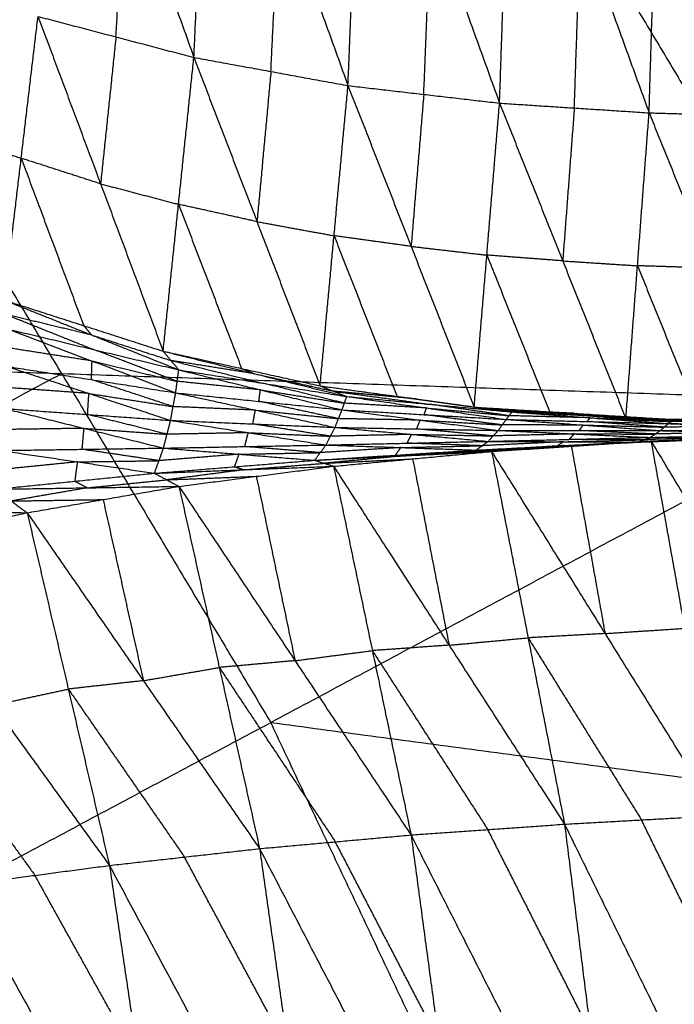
# Model space of a CAD drawing. Header units: millimetres. Extents: x -106 to 110, y -96 to 120.
# Tile 797 of 1020: x 48.63 to 52.63, y 36.08 to 42.09. Entities that reach past the tile are written whole.
import ezdxf

# ---------------------------------------------------------------- set-up
doc = ezdxf.new("R2010")
doc.units = ezdxf.units.MM
doc.header["$MEASUREMENT"] = 0
doc.layers.add('Default', color=7, linetype='Continuous', true_color=0x000000)

msp = doc.modelspace()

# ---------------------------------------------------------------- linework, layer by layer
at = {"layer": 'Default'}
for points in [[(43.9372, 40.0977, 3.8611), (47.4022, 42.413, 3.9066), (50.8672, 44.7282, 3.952)], [(50.8672, 44.7282, 3.952), (52.3553, 42.2455, 3.952), (53.8433, 39.7628, 3.952)], [(48.864, 44.192, -2.1311), (49.2811, 43.0269, -1.6764), (49.6982, 41.8618, -1.2217)], [(49.6982, 41.8618, -1.2217), (49.7496, 42.9401, -1.7151), (49.801, 44.0184, -2.2085)], [(49.801, 44.0184, -2.2085), (50.2206, 42.8539, -1.7303), (50.6402, 41.6895, -1.2521)], [(50.6402, 41.6895, -1.2521), (50.6844, 42.7947, -1.758), (50.7286, 43.8999, -2.2639)], [(50.7286, 43.8999, -2.2639), (51.1476, 42.7412, -1.767), (51.5666, 41.5825, -1.27)], [(51.5666, 41.5825, -1.27), (51.6052, 42.7052, -1.7844), (51.6438, 43.828, -2.2987)], [(51.6438, 43.828, -2.2987), (52.0622, 42.6756, -1.788), (52.4807, 41.5232, -1.2772)], [(52.4807, 41.5232, -1.2772), (52.5153, 42.6568, -1.7967), (52.5499, 43.7904, -2.3163)], [(52.5499, 43.7904, -2.3163), (52.9649, 42.644, -1.7959), (53.38, 41.4976, -1.2755)], [(49.2219, 41.9871, -1.1999), (49.2515, 42.507, -1.4381), (49.2811, 43.0269, -1.6764)], [(50.1692, 41.7756, -1.2369), (50.1949, 42.3148, -1.4836), (50.2206, 42.8539, -1.7303)], [(51.1034, 41.636, -1.2611), (51.1255, 42.1886, -1.514), (51.1476, 42.7412, -1.767)], [(52.0236, 41.5528, -1.2736), (52.0429, 42.1142, -1.5308), (52.0622, 42.6756, -1.788)], [(48.8903, 39.9303, 3.9066), (48.1462, 41.1716, 3.9066), (47.4022, 42.413, 3.9066)], [(48.5398, 40.3788, 0.1754), (48.6427, 41.2456, -0.5013), (48.7455, 42.1123, -1.178)], [(48.7455, 42.1123, -1.178), (49.1279, 41.0896, -0.4967), (49.5104, 40.0669, 0.1846)], [(48.7455, 42.1123, -1.178), (49.2219, 41.9871, -1.1999), (49.6982, 41.8618, -1.2217)], [(49.2219, 41.9871, -1.1999), (49.1749, 41.5384, -0.8483), (49.1279, 41.0896, -0.4967)], [(49.5104, 40.0669, 0.1846), (49.6043, 40.9644, -0.5185), (49.6982, 41.8618, -1.2217)], [(49.6982, 41.8618, -1.2217), (50.084, 40.8584, -0.5131), (50.4698, 39.8551, 0.1956)], [(49.6982, 41.8618, -1.2217), (50.1692, 41.7756, -1.2369), (50.6402, 41.6895, -1.2521)], [(50.1692, 41.7756, -1.2369), (50.1266, 41.317, -0.875), (50.084, 40.8584, -0.5131)], [(50.4698, 39.8551, 0.1956), (50.555, 40.7723, -0.5283), (50.6402, 41.6895, -1.2521)], [(50.6402, 41.6895, -1.2521), (51.0259, 40.7074, -0.5219), (51.4116, 39.7254, 0.2082)], [(50.6402, 41.6895, -1.2521), (51.1034, 41.636, -1.2611), (51.5666, 41.5825, -1.27)], [(51.1034, 41.636, -1.2611), (51.0647, 41.1717, -0.8915), (51.0259, 40.7074, -0.5219)], [(51.4116, 39.7254, 0.2082), (51.4891, 40.6539, -0.5309), (51.5666, 41.5825, -1.27)], [(51.5666, 41.5825, -1.27), (51.9528, 40.6187, -0.5237), (52.3389, 39.6549, 0.2227)], [(51.5666, 41.5825, -1.27), (52.0236, 41.5528, -1.2736), (52.4807, 41.5232, -1.2772)], [(52.0236, 41.5528, -1.2736), (51.9882, 41.0858, -0.8986), (51.9528, 40.6187, -0.5237)], [(52.3389, 39.6549, 0.2227), (52.4098, 40.589, -0.5273), (52.4807, 41.5232, -1.2772)], [(52.4807, 41.5232, -1.2772), (52.865, 40.5744, -0.5191), (53.2493, 39.6256, 0.2389)], [(52.4807, 41.5232, -1.2772), (52.9303, 41.5104, -1.2763), (53.38, 41.4976, -1.2755)], [(48.1645, 41.4085, -0.4731), (48.4036, 41.3271, -0.4872), (48.6427, 41.2456, -0.5013)], [(48.6427, 41.2456, -0.5013), (48.8339, 40.7342, -0.1607), (49.0251, 40.2229, 0.18)], [(49.1279, 41.0896, -0.4967), (48.8853, 41.1676, -0.499), (48.6427, 41.2456, -0.5013)], [(49.1279, 41.0896, -0.4967), (49.3661, 41.027, -0.5076), (49.6043, 40.9644, -0.5185)], [(49.6043, 40.9644, -0.5185), (49.7972, 40.4627, -0.1642), (49.9901, 39.961, 0.1901)], [(50.084, 40.8584, -0.5131), (49.8442, 40.9114, -0.5158), (49.6043, 40.9644, -0.5185)], [(50.084, 40.8584, -0.5131), (50.3195, 40.8153, -0.5207), (50.555, 40.7723, -0.5283)], [(50.555, 40.7723, -0.5283), (50.7478, 40.2813, -0.1632), (50.9407, 39.7902, 0.2019)], [(51.0259, 40.7074, -0.5219), (50.7905, 40.7399, -0.5251), (50.555, 40.7723, -0.5283)], [(51.0259, 40.7074, -0.5219), (51.2575, 40.6807, -0.5264), (51.4891, 40.6539, -0.5309)], [(51.4891, 40.6539, -0.5309), (51.6822, 40.172, -0.1577), (51.8752, 39.6901, 0.2154)], [(51.9528, 40.6187, -0.5237), (51.7209, 40.6363, -0.5273), (51.4891, 40.6539, -0.5309)], [(51.9528, 40.6187, -0.5237), (52.1813, 40.6038, -0.5255), (52.4098, 40.589, -0.5273)], [(52.4098, 40.589, -0.5273), (52.602, 40.1146, -0.1482), (52.7941, 39.6402, 0.2308)], [(52.865, 40.5744, -0.5191), (52.6374, 40.5817, -0.5232), (52.4098, 40.589, -0.5273)], [(48.5398, 40.3788, 0.1754), (49.0251, 40.2229, 0.18), (49.5104, 40.0669, 0.1846)], [(48.5398, 40.3788, 0.1754), (49.0729, 40.1659, 0.107), (49.6059, 39.953, 0.0386)], [(48.5523, 40.2901, 0.0664), (48.8188, 40.1836, 0.0322), (49.0853, 40.0772, -0.002)], [(49.0729, 40.1659, 0.107), (48.8126, 40.228, 0.0867), (48.5523, 40.2901, 0.0664)], [(48.5647, 40.2013, -0.0426), (49.0758, 40.007, -0.0468), (49.5869, 39.8126, -0.0511)], [(48.5647, 40.2013, -0.0426), (49.0853, 40.0772, -0.002), (49.6059, 39.953, 0.0386)], [(49.0251, 40.2229, 0.18), (49.049, 40.1944, 0.1435), (49.0729, 40.1659, 0.107)], [(49.0729, 40.1659, 0.107), (49.3155, 40.0879, 0.1093), (49.5581, 40.01, 0.1116)], [(43.9372, 40.0977, 3.8611), (48.8903, 39.9303, 3.9066), (53.8433, 39.7628, 3.952)], [(49.0758, 40.007, -0.0468), (48.8184, 40.0472, -0.0773), (48.5609, 40.0875, -0.1077)], [(49.5964, 39.8828, -0.0062), (49.3409, 39.98, -0.0041), (49.0853, 40.0772, -0.002)], [(49.5104, 40.0669, 0.1846), (49.5581, 40.01, 0.1116), (49.6059, 39.953, 0.0386)], [(49.5104, 40.0669, 0.1846), (49.9901, 39.961, 0.1901), (50.4698, 39.8551, 0.1956)], [(49.5104, 40.0669, 0.1846), (50.0715, 39.9285, 0.144), (50.6327, 39.7901, 0.1034)], [(49.0721, 39.8932, -0.1119), (49.0739, 39.9501, -0.0794), (49.0758, 40.007, -0.0468)], [(49.0758, 40.007, -0.0468), (49.3361, 39.9449, -0.0265), (49.5964, 39.8828, -0.0062)], [(49.5581, 40.01, 0.1116), (49.8387, 39.9408, 0.0913), (50.1193, 39.8715, 0.071)], [(50.0715, 39.9285, 0.144), (49.8148, 39.9692, 0.1278), (49.5581, 40.01, 0.1116)], [(48.5572, 39.9737, -0.1727), (49.0564, 39.8088, -0.1206), (49.5556, 39.6439, -0.0684)], [(48.5572, 39.9737, -0.1727), (49.0721, 39.8932, -0.1119), (49.5869, 39.8126, -0.0511)], [(49.5869, 39.8126, -0.0511), (49.5964, 39.8828, -0.0062), (49.6059, 39.953, 0.0386)], [(49.6059, 39.953, 0.0386), (50.1047, 39.8306, 0.0411), (50.6036, 39.7083, 0.0436)], [(49.6059, 39.953, 0.0386), (50.1193, 39.8715, 0.071), (50.6327, 39.7901, 0.1034)], [(49.9901, 39.961, 0.1901), (50.0308, 39.9448, 0.1671), (50.0715, 39.9285, 0.144)], [(45.215, 37.9658, 3.8611), (47.0527, 38.9481, 3.8838), (48.8903, 39.9303, 3.9066)], [(48.8903, 39.9303, 3.9066), (49.5292, 38.8643, 3.9066), (50.1681, 37.7984, 3.9066)], [(49.5713, 39.7283, -0.0597), (49.3217, 39.8107, -0.0858), (49.0721, 39.8932, -0.1119)], [(50.0715, 39.9285, 0.144), (50.3114, 39.8755, 0.1468), (50.5512, 39.8226, 0.1495)], [(49.0564, 39.8088, -0.1206), (48.8028, 39.8269, -0.1538), (48.5493, 39.8451, -0.1871)], [(50.1047, 39.8306, 0.0411), (49.8506, 39.8567, 0.0175), (49.5964, 39.8828, -0.0062)], [(50.0953, 39.7604, -0.0037), (50.1, 39.7955, 0.0187), (50.1047, 39.8306, 0.0411)], [(50.1047, 39.8306, 0.0411), (50.3614, 39.7899, 0.0573), (50.6181, 39.7492, 0.0735)], [(50.6181, 39.7492, 0.0735), (50.3687, 39.8104, 0.0723), (50.1193, 39.8715, 0.071)], [(50.4698, 39.8551, 0.1956), (50.5512, 39.8226, 0.1495), (50.6327, 39.7901, 0.1034)], [(50.4698, 39.8551, 0.1956), (50.9407, 39.7902, 0.2019), (51.4116, 39.7254, 0.2082)], [(50.4698, 39.8551, 0.1956), (51.0564, 39.7753, 0.1748), (51.643, 39.6955, 0.154)], [(49.0485, 39.6802, -0.1349), (49.0524, 39.7445, -0.1277), (49.0564, 39.8088, -0.1206)], [(49.0564, 39.8088, -0.1206), (49.3138, 39.7685, -0.0902), (49.5713, 39.7283, -0.0597)], [(49.5556, 39.6439, -0.0684), (49.5713, 39.7283, -0.0597), (49.5869, 39.8126, -0.0511)], [(49.5869, 39.8126, -0.0511), (50.0739, 39.7069, -0.0084), (50.5609, 39.6012, 0.0343)], [(49.5869, 39.8126, -0.0511), (50.0953, 39.7604, -0.0037), (50.6036, 39.7083, 0.0436)], [(50.5512, 39.8226, 0.1495), (50.8445, 39.7827, 0.1391), (51.1378, 39.7428, 0.1287)], [(51.0564, 39.7753, 0.1748), (50.8038, 39.7989, 0.1621), (50.5512, 39.8226, 0.1495)], [(50.6036, 39.7083, 0.0436), (50.6181, 39.7492, 0.0735), (50.6327, 39.7901, 0.1034)], [(50.6327, 39.7901, 0.1034), (51.1201, 39.72, 0.1091), (51.6075, 39.65, 0.1148)], [(50.6327, 39.7901, 0.1034), (51.1378, 39.7428, 0.1287), (51.643, 39.6955, 0.154)], [(50.9407, 39.7902, 0.2019), (50.9985, 39.7828, 0.1883), (51.0564, 39.7753, 0.1748)], [(51.0564, 39.7753, 0.1748), (51.2918, 39.7429, 0.1779), (51.5273, 39.7104, 0.1811)], [(46.4929, 35.8339, 3.8611), (50.1681, 37.7984, 3.9066), (53.8433, 39.7628, 3.952)], [(48.5413, 39.7164, -0.2014), (49.0269, 39.5956, -0.1222), (49.5125, 39.4748, -0.043)], [(48.5413, 39.7164, -0.2014), (49.0485, 39.6802, -0.1349), (49.5556, 39.6439, -0.0684)], [(50.0739, 39.7069, -0.0084), (49.8226, 39.7176, -0.0341), (49.5713, 39.7283, -0.0597)], [(50.0583, 39.6226, -0.0171), (50.0661, 39.6647, -0.0127), (50.0739, 39.7069, -0.0084)], [(50.0739, 39.7069, -0.0084), (50.3281, 39.6808, 0.0153), (50.5822, 39.6547, 0.0389)], [(50.5822, 39.6547, 0.0389), (50.3387, 39.7076, 0.0176), (50.0953, 39.7604, -0.0037)], [(50.5609, 39.6012, 0.0343), (50.5822, 39.6547, 0.0389), (50.6036, 39.7083, 0.0436)], [(50.6036, 39.7083, 0.0436), (51.0812, 39.6455, 0.0771), (51.5588, 39.5828, 0.1106)], [(50.6036, 39.7083, 0.0436), (51.1056, 39.6791, 0.0792), (51.6075, 39.65, 0.1148)], [(51.1201, 39.72, 0.1091), (50.8691, 39.7346, 0.0913), (50.6181, 39.7492, 0.0735)], [(51.1056, 39.6791, 0.0792), (51.1128, 39.6996, 0.0942), (51.1201, 39.72, 0.1091)], [(51.1201, 39.72, 0.1091), (51.3727, 39.6964, 0.1217), (51.6252, 39.6727, 0.1344)], [(51.6252, 39.6727, 0.1344), (51.3815, 39.7078, 0.1316), (51.1378, 39.7428, 0.1287)], [(51.4116, 39.7254, 0.2082), (51.5273, 39.7104, 0.1811), (51.643, 39.6955, 0.154)], [(51.4116, 39.7254, 0.2082), (51.8752, 39.6901, 0.2154), (52.3389, 39.6549, 0.2227)], [(51.4116, 39.7254, 0.2082), (52.0231, 39.6873, 0.2011), (52.6346, 39.6492, 0.1939)], [(51.5273, 39.7104, 0.1811), (51.833, 39.6914, 0.1775), (52.1388, 39.6724, 0.174)], [(52.0231, 39.6873, 0.2011), (51.7752, 39.6989, 0.1911), (51.5273, 39.7104, 0.1811)], [(49.5341, 39.5594, -0.0557), (49.2913, 39.6198, -0.0953), (49.0485, 39.6802, -0.1349)], [(49.5125, 39.4748, -0.043), (49.5341, 39.5594, -0.0557), (49.5556, 39.6439, -0.0684)], [(49.5556, 39.6439, -0.0684), (50.0305, 39.5689, -0.009), (50.5053, 39.4938, 0.0504)], [(49.5556, 39.6439, -0.0684), (50.0583, 39.6226, -0.0171), (50.5609, 39.6012, 0.0343)], [(51.0812, 39.6455, 0.0771), (50.8317, 39.6501, 0.058), (50.5822, 39.6547, 0.0389)], [(51.0598, 39.592, 0.0724), (51.0705, 39.6188, 0.0747), (51.0812, 39.6455, 0.0771)], [(51.0812, 39.6455, 0.0771), (51.3322, 39.6309, 0.0949), (51.5832, 39.6164, 0.1127)], [(51.5832, 39.6164, 0.1127), (51.3444, 39.6477, 0.0959), (51.1056, 39.6791, 0.0792)], [(51.5588, 39.5828, 0.1106), (51.5832, 39.6164, 0.1127), (51.6075, 39.65, 0.1148)], [(51.6075, 39.65, 0.1148), (51.6252, 39.6727, 0.1344), (51.643, 39.6955, 0.154)], [(51.6075, 39.65, 0.1148), (52.0781, 39.6157, 0.1409), (52.5487, 39.5814, 0.167)], [(51.6075, 39.65, 0.1148), (52.1027, 39.6372, 0.1415), (52.5979, 39.6244, 0.1682)], [(52.1204, 39.6599, 0.1611), (51.8728, 39.6663, 0.1477), (51.6252, 39.6727, 0.1344)], [(51.643, 39.6955, 0.154), (52.1204, 39.6599, 0.1611), (52.5979, 39.6244, 0.1682)], [(51.643, 39.6955, 0.154), (52.1388, 39.6724, 0.174), (52.6346, 39.6492, 0.1939)], [(51.8752, 39.6901, 0.2154), (51.9492, 39.6887, 0.2083), (52.0231, 39.6873, 0.2011)], [(52.0231, 39.6873, 0.2011), (52.2549, 39.6697, 0.2047), (52.4868, 39.652, 0.2083)], [(52.1027, 39.6372, 0.1415), (52.1116, 39.6486, 0.1513), (52.1204, 39.6599, 0.1611)], [(52.1204, 39.6599, 0.1611), (52.3683, 39.6484, 0.1711), (52.6163, 39.6368, 0.1811)], [(52.6163, 39.6368, 0.1811), (52.3775, 39.6546, 0.1775), (52.1388, 39.6724, 0.174)], [(52.3389, 39.6549, 0.2227), (52.4868, 39.652, 0.2083), (52.6346, 39.6492, 0.1939)], [(52.3389, 39.6549, 0.2227), (52.7941, 39.6402, 0.2308), (53.2493, 39.6256, 0.2389)], [(52.3389, 39.6549, 0.2227), (52.9775, 39.6449, 0.2248), (53.616, 39.635, 0.2269)], [(52.4868, 39.652, 0.2083), (52.806, 39.6471, 0.2093), (53.1253, 39.6421, 0.2104)], [(52.9775, 39.6449, 0.2248), (52.7321, 39.6485, 0.2165), (52.4868, 39.652, 0.2083)], [(52.5979, 39.6244, 0.1682), (52.6163, 39.6368, 0.1811), (52.6346, 39.6492, 0.1939)], [(52.6346, 39.6492, 0.1939), (53.1075, 39.635, 0.2017), (53.5805, 39.6207, 0.2095)], [(52.6346, 39.6492, 0.1939), (53.1253, 39.6421, 0.2104), (53.616, 39.635, 0.2269)], [(49.0269, 39.5956, -0.1222), (48.7782, 39.592, -0.1523), (48.5295, 39.5884, -0.1824)], [(49.0151, 39.4676, -0.1032), (49.021, 39.5316, -0.1127), (49.0269, 39.5956, -0.1222)], [(49.0269, 39.5956, -0.1222), (49.2805, 39.5775, -0.089), (49.5341, 39.5594, -0.0557)], [(50.5331, 39.5475, 0.0423), (50.2957, 39.585, 0.0126), (50.0583, 39.6226, -0.0171)], [(50.5053, 39.4938, 0.0504), (50.5331, 39.5475, 0.0423), (50.5609, 39.6012, 0.0343)], [(50.5609, 39.6012, 0.0343), (51.0291, 39.5587, 0.0773), (51.4972, 39.5161, 0.1203)], [(50.5609, 39.6012, 0.0343), (51.0598, 39.592, 0.0724), (51.5588, 39.5828, 0.1106)], [(51.528, 39.5494, 0.1154), (51.2939, 39.5707, 0.0939), (51.0598, 39.592, 0.0724)], [(52.0781, 39.6157, 0.1409), (51.8306, 39.616, 0.1268), (51.5832, 39.6164, 0.1127)], [(52.0537, 39.5821, 0.1388), (52.0659, 39.5989, 0.1398), (52.0781, 39.6157, 0.1409)], [(52.0781, 39.6157, 0.1409), (52.3257, 39.6093, 0.1542), (52.5733, 39.6029, 0.1676)], [(52.5733, 39.6029, 0.1676), (52.338, 39.62, 0.1545), (52.1027, 39.6372, 0.1415)], [(52.5487, 39.5814, 0.167), (52.5733, 39.6029, 0.1676), (52.5979, 39.6244, 0.1682)], [(52.5487, 39.5814, 0.167), (53.0413, 39.5865, 0.1883), (53.5339, 39.5915, 0.2097)], [(53.0659, 39.608, 0.189), (52.8196, 39.6054, 0.1783), (52.5733, 39.6029, 0.1676)], [(52.5979, 39.6244, 0.1682), (53.0659, 39.608, 0.189), (53.5339, 39.5915, 0.2097)], [(52.5979, 39.6244, 0.1682), (53.0892, 39.6225, 0.1889), (53.5805, 39.6207, 0.2095)], [(53.1075, 39.635, 0.2017), (52.8619, 39.6359, 0.1914), (52.6163, 39.6368, 0.1811)], [(50.0305, 39.5689, -0.009), (49.7823, 39.5641, -0.0324), (49.5341, 39.5594, -0.0557)], [(50.0089, 39.4843, 0.0037), (50.0197, 39.5266, -0.0027), (50.0305, 39.5689, -0.009)], [(50.0305, 39.5689, -0.009), (50.2818, 39.5582, 0.0167), (50.5331, 39.5475, 0.0423)], [(51.0291, 39.5587, 0.0773), (50.7811, 39.5531, 0.0598), (50.5331, 39.5475, 0.0423)], [(51.0012, 39.505, 0.0854), (51.0152, 39.5318, 0.0813), (51.0291, 39.5587, 0.0773)], [(51.0291, 39.5587, 0.0773), (51.2785, 39.5541, 0.0964), (51.528, 39.5494, 0.1154)], [(51.4972, 39.5161, 0.1203), (51.528, 39.5494, 0.1154), (51.5588, 39.5828, 0.1106)], [(51.4972, 39.5161, 0.1203), (51.9923, 39.5281, 0.1465), (52.4874, 39.54, 0.1727)], [(52.0231, 39.5614, 0.1416), (51.7755, 39.5554, 0.1285), (51.528, 39.5494, 0.1154)], [(51.5588, 39.5828, 0.1106), (52.0231, 39.5614, 0.1416), (52.4874, 39.54, 0.1727)], [(51.5588, 39.5828, 0.1106), (52.0537, 39.5821, 0.1388), (52.5487, 39.5814, 0.167)], [(51.9555, 39.5136, 0.1572), (52.2031, 39.5195, 0.1703), (52.4506, 39.5255, 0.1834)], [(51.9923, 39.5281, 0.1465), (52.0077, 39.5447, 0.144), (52.0231, 39.5614, 0.1416)], [(52.4506, 39.5255, 0.1834), (52.2215, 39.5268, 0.1649), (51.9923, 39.5281, 0.1465)], [(52.0231, 39.5614, 0.1416), (52.2706, 39.5611, 0.1557), (52.518, 39.5607, 0.1698)], [(52.518, 39.5607, 0.1698), (52.2859, 39.5714, 0.1543), (52.0537, 39.5821, 0.1388)], [(52.4138, 39.511, 0.1941), (52.943, 39.5372, 0.2184), (53.4722, 39.5635, 0.2428)], [(52.4138, 39.511, 0.1941), (52.9112, 39.5301, 0.2102), (53.4086, 39.5492, 0.2263)], [(52.4138, 39.511, 0.1941), (52.4506, 39.5255, 0.1834), (52.4874, 39.54, 0.1727)], [(52.948, 39.5446, 0.1995), (52.6993, 39.535, 0.1914), (52.4506, 39.5255, 0.1834)], [(52.453, 39.5147, 0.2091), (52.7176, 39.5279, 0.2213), (52.9822, 39.541, 0.2335)], [(52.943, 39.5372, 0.2184), (52.698, 39.526, 0.2138), (52.453, 39.5147, 0.2091)], [(52.4874, 39.54, 0.1727), (52.518, 39.5607, 0.1698), (52.5487, 39.5814, 0.167)], [(52.4874, 39.54, 0.1727), (52.9821, 39.5523, 0.1928), (53.4767, 39.5645, 0.2129)], [(52.4874, 39.54, 0.1727), (52.948, 39.5446, 0.1995), (53.4086, 39.5492, 0.2263)], [(52.4922, 39.5185, 0.2242), (52.9822, 39.541, 0.2335), (53.4722, 39.5635, 0.2428)], [(53.0127, 39.573, 0.1899), (52.7654, 39.5669, 0.1799), (52.518, 39.5607, 0.1698)], [(52.5487, 39.5814, 0.167), (53.0127, 39.573, 0.1899), (53.4767, 39.5645, 0.2129)], [(48.5177, 39.4604, -0.1633), (49.0151, 39.4676, -0.1032), (49.5125, 39.4748, -0.043)], [(49.4849, 39.398, -0.0009), (49.25, 39.4328, -0.052), (49.0151, 39.4676, -0.1032)], [(49.4573, 39.3213, 0.0413), (49.4849, 39.398, -0.0009), (49.5125, 39.4748, -0.043)], [(49.5125, 39.4748, -0.043), (50.0089, 39.4843, 0.0037), (50.5053, 39.4938, 0.0504)], [(49.5125, 39.4748, -0.043), (49.9744, 39.4376, 0.0311), (50.4363, 39.4004, 0.1053)], [(50.4708, 39.4471, 0.0778), (50.2399, 39.4657, 0.0408), (50.0089, 39.4843, 0.0037)], [(50.4363, 39.4004, 0.1053), (50.4708, 39.4471, 0.0778), (50.5053, 39.4938, 0.0504)], [(50.9639, 39.4782, 0.1027), (50.7173, 39.4626, 0.0903), (50.4708, 39.4471, 0.0778)], [(50.5053, 39.4938, 0.0504), (51.0012, 39.505, 0.0854), (51.4972, 39.5161, 0.1203)], [(50.5053, 39.4938, 0.0504), (50.9639, 39.4782, 0.1027), (51.4225, 39.4626, 0.1549)], [(50.9294, 39.4315, 0.1301), (50.9466, 39.4548, 0.1164), (50.9639, 39.4782, 0.1027)], [(50.9639, 39.4782, 0.1027), (51.2119, 39.4838, 0.1202), (51.4598, 39.4893, 0.1376)], [(51.4598, 39.4893, 0.1376), (51.2305, 39.4971, 0.1115), (51.0012, 39.505, 0.0854)], [(51.4225, 39.4626, 0.1549), (51.9573, 39.4905, 0.1896), (52.4922, 39.5185, 0.2242)], [(51.4225, 39.4626, 0.1549), (51.4598, 39.4893, 0.1376), (51.4972, 39.5161, 0.1203)], [(51.4225, 39.4626, 0.1549), (51.9181, 39.4868, 0.1745), (52.4138, 39.511, 0.1941)], [(51.9555, 39.5136, 0.1572), (51.7077, 39.5014, 0.1474), (51.4598, 39.4893, 0.1376)], [(51.9573, 39.4905, 0.1896), (51.7139, 39.4745, 0.1854), (51.4704, 39.4585, 0.1813)], [(51.4704, 39.4585, 0.1813), (51.7379, 39.4724, 0.1986), (52.0053, 39.4864, 0.216)], [(51.4972, 39.5161, 0.1203), (51.9555, 39.5136, 0.1572), (52.4138, 39.511, 0.1941)], [(51.5184, 39.4543, 0.2077), (52.0053, 39.4864, 0.216), (52.4922, 39.5185, 0.2242)], [(51.9181, 39.4868, 0.1745), (51.9368, 39.5002, 0.1659), (51.9555, 39.5136, 0.1572)], [(51.9181, 39.4868, 0.1745), (51.9377, 39.4886, 0.182), (51.9573, 39.4905, 0.1896)], [(51.9573, 39.4905, 0.1896), (52.2052, 39.5026, 0.1994), (52.453, 39.5147, 0.2091)], [(52.0053, 39.4864, 0.216), (52.1083, 38.9142, -0.2611), (52.2114, 38.3419, -0.7382)], [(52.4138, 39.511, 0.1941), (52.453, 39.5147, 0.2091), (52.4922, 39.5185, 0.2242)], [(52.4922, 39.5185, 0.2242), (52.6982, 38.374, -0.7299), (52.9043, 37.2295, -1.6841)], [(52.4922, 39.5185, 0.2242), (53.1699, 38.395, -0.7287), (53.8476, 37.2715, -1.6817)], [(48.5177, 39.4604, -0.1633), (48.9875, 39.3908, -0.061), (49.4573, 39.3213, 0.0413)], [(49.9744, 39.4376, 0.0311), (49.7297, 39.4178, 0.0151), (49.4849, 39.398, -0.0009)], [(49.9468, 39.3608, 0.0733), (49.9606, 39.3992, 0.0522), (49.9744, 39.4376, 0.0311)], [(49.9744, 39.4376, 0.0311), (50.2226, 39.4424, 0.0545), (50.4708, 39.4471, 0.0778)], [(50.4363, 39.4004, 0.1053), (50.9294, 39.4315, 0.1301), (51.4225, 39.4626, 0.1549)], [(50.4363, 39.4004, 0.1053), (50.9774, 39.4274, 0.1565), (51.5184, 39.4543, 0.2077)], [(50.9774, 39.4274, 0.1565), (50.7358, 39.4048, 0.1528), (50.4943, 39.3821, 0.1491)], [(50.4943, 39.3821, 0.1491), (50.7649, 39.3956, 0.1748), (51.0354, 39.4091, 0.2004)], [(50.5524, 39.3639, 0.193), (51.0354, 39.4091, 0.2004), (51.5184, 39.4543, 0.2077)], [(50.9294, 39.4315, 0.1301), (50.9534, 39.4294, 0.1433), (50.9774, 39.4274, 0.1565)], [(50.9774, 39.4274, 0.1565), (51.2239, 39.4429, 0.1689), (51.4704, 39.4585, 0.1813)], [(51.0354, 39.4091, 0.2004), (51.1467, 38.8399, -0.271), (51.2581, 38.2706, -0.7423)], [(51.4225, 39.4626, 0.1549), (51.4704, 39.4585, 0.1813), (51.5184, 39.4543, 0.2077)], [(51.5184, 39.4543, 0.2077), (51.7411, 38.3158, -0.735), (51.9638, 37.1773, -1.6777)], [(51.5184, 39.4543, 0.2077), (52.2114, 38.3419, -0.7382), (52.9043, 37.2295, -1.6841)], [(48.9875, 39.3908, -0.061), (48.7447, 39.3664, -0.0812), (48.5018, 39.342, -0.1013)], [(48.9717, 39.2724, 0.001), (48.9796, 39.3316, -0.03), (48.9875, 39.3908, -0.061)], [(48.9875, 39.3908, -0.061), (49.2362, 39.3944, -0.0309), (49.4849, 39.398, -0.0009)], [(49.4573, 39.3213, 0.0413), (49.9468, 39.3608, 0.0733), (50.4363, 39.4004, 0.1053)], [(49.4573, 39.3213, 0.0413), (50.0048, 39.3426, 0.1171), (50.5524, 39.3639, 0.193)], [(50.0048, 39.3426, 0.1171), (49.7685, 39.3118, 0.1139), (49.5322, 39.2811, 0.1107)], [(49.6072, 39.2409, 0.1801), (50.0798, 39.3024, 0.1865), (50.5524, 39.3639, 0.193)], [(49.9468, 39.3608, 0.0733), (49.9758, 39.3517, 0.0952), (50.0048, 39.3426, 0.1171)], [(50.0048, 39.3426, 0.1171), (50.2496, 39.3624, 0.1331), (50.4943, 39.3821, 0.1491)], [(50.4363, 39.4004, 0.1053), (50.4943, 39.3821, 0.1491), (50.5524, 39.3639, 0.193)], [(50.5524, 39.3639, 0.193), (50.7891, 38.2375, -0.7341), (51.0257, 37.1111, -1.6612)], [(50.5524, 39.3639, 0.193), (51.2581, 38.2706, -0.7423), (51.9638, 37.1773, -1.6777)], [(48.486, 39.2236, -0.0393), (48.9717, 39.2724, 0.001), (49.4573, 39.3213, 0.0413)], [(49.4573, 39.3213, 0.0413), (49.5322, 39.2811, 0.1107), (49.6072, 39.2409, 0.1801)], [(49.5322, 39.2811, 0.1107), (49.806, 39.2917, 0.1486), (50.0798, 39.3024, 0.1865)], [(50.0798, 39.3024, 0.1865), (50.1981, 38.7392, -0.277), (50.3165, 38.176, -0.7406)], [(48.486, 39.2236, -0.0393), (49.0466, 39.2322, 0.0704), (49.6072, 39.2409, 0.1801)], [(48.486, 39.2236, -0.0393), (48.5826, 39.1518, 0.0646), (48.6792, 39.0799, 0.1685)], [(49.0466, 39.2322, 0.0704), (48.8146, 39.192, 0.0675), (48.5826, 39.1518, 0.0646)], [(48.6792, 39.0799, 0.1685), (49.1432, 39.1604, 0.1743), (49.6072, 39.2409, 0.1801)], [(48.9717, 39.2724, 0.001), (49.0091, 39.2523, 0.0357), (49.0466, 39.2322, 0.0704)], [(49.0466, 39.2322, 0.0704), (49.2894, 39.2567, 0.0905), (49.5322, 39.2811, 0.1107)], [(49.6072, 39.2409, 0.1801), (49.8534, 38.1344, -0.7263), (50.0997, 37.0278, -1.6326)], [(49.6072, 39.2409, 0.1801), (50.3165, 38.176, -0.7406), (51.0257, 37.1111, -1.6612)], [(47.5211, 39.1104, -0.1362), (48.1001, 39.0952, 0.0162), (48.6792, 39.0799, 0.1685)], [(48.5826, 39.1518, 0.0646), (48.8629, 39.1561, 0.1194), (49.1432, 39.1604, 0.1743)], [(49.1432, 39.1604, 0.1743), (49.2663, 38.6071, -0.2789), (49.3894, 38.0539, -0.7321)], [(47.766, 38.8829, 0.158), (48.2226, 38.9814, 0.1633), (48.6792, 39.0799, 0.1685)], [(48.6792, 39.0799, 0.1685), (48.9306, 38.0025, -0.7107), (49.182, 36.925, -1.5899)], [(48.6792, 39.0799, 0.1685), (49.3894, 38.0539, -0.7321), (50.0997, 37.0278, -1.6326)], [(47.766, 38.8829, 0.158), (48.474, 37.904, -0.7159), (49.182, 36.925, -1.5899)], [(52.2114, 38.3419, -0.7382), (51.9762, 38.3289, -0.7366), (51.7411, 38.3158, -0.735)], [(52.2114, 38.3419, -0.7382), (52.4548, 38.3579, -0.7341), (52.6982, 38.374, -0.7299)], [(51.2581, 38.2706, -0.7423), (51.0236, 38.254, -0.7382), (50.7891, 38.2375, -0.7341)], [(51.2581, 38.2706, -0.7423), (51.4996, 38.2932, -0.7387), (51.7411, 38.3158, -0.735)], [(51.7411, 38.3158, -0.735), (52.0876, 37.7596, -1.2079), (52.4341, 37.2034, -1.6809)], [(50.3165, 38.176, -0.7406), (50.5528, 38.2067, -0.7374), (50.7891, 38.2375, -0.7341)], [(50.7891, 38.2375, -0.7341), (51.1419, 37.6909, -1.2018), (51.4948, 37.1442, -1.6695)], [(50.3165, 38.176, -0.7406), (50.0849, 38.1552, -0.7334), (49.8534, 38.1344, -0.7263)], [(49.3894, 38.0539, -0.7321), (49.6214, 38.0941, -0.7292), (49.8534, 38.1344, -0.7263)], [(49.8534, 38.1344, -0.7263), (50.2081, 37.6019, -1.1866), (50.5627, 37.0695, -1.6469)], [(49.3894, 38.0539, -0.7321), (49.16, 38.0282, -0.7214), (48.9306, 38.0025, -0.7107)], [(48.474, 37.904, -0.7159), (48.7023, 37.9532, -0.7133), (48.9306, 38.0025, -0.7107)], [(48.9306, 38.0025, -0.7107), (49.2857, 37.4894, -1.161), (49.6408, 36.9764, -1.6113)], [(48.0185, 37.8434, -0.687), (48.3725, 37.3539, -1.124), (48.7265, 36.8645, -1.561)], [(50.1681, 37.7984, 3.9066), (52.6245, 37.4723, 3.9293), (55.0809, 37.1463, 3.952)], [(51.4056, 35.1818, 3.9066), (50.7869, 36.4901, 3.9066), (50.1681, 37.7984, 3.9066)], [(51.0257, 37.1111, -1.6612), (51.4948, 37.1442, -1.6695), (51.9638, 37.1773, -1.6777)], [(51.9638, 37.1773, -1.6777), (52.4341, 37.2034, -1.6809), (52.9043, 37.2295, -1.6841)], [(51.9638, 37.1773, -1.6777), (52.123, 35.9049, -2.1892), (52.2821, 34.6325, -2.7007)], [(51.9638, 37.1773, -1.6777), (52.5807, 35.921, -2.1966), (53.1975, 34.6647, -2.7154)], [(53.0509, 35.9471, -2.1998), (52.7425, 36.5752, -1.9403), (52.4341, 37.2034, -1.6809)], [(52.123, 35.9049, -2.1892), (51.8089, 36.5246, -1.9293), (51.4948, 37.1442, -1.6695)], [(50.0997, 37.0278, -1.6326), (50.5627, 37.0695, -1.6469), (51.0257, 37.1111, -1.6612)], [(51.1949, 35.8548, -2.1664), (50.8788, 36.4621, -1.9066), (50.5627, 37.0695, -1.6469)], [(51.0257, 37.1111, -1.6612), (51.1949, 35.8548, -2.1664), (51.3641, 34.5984, -2.6715)], [(51.0257, 37.1111, -1.6612), (51.6539, 35.8718, -2.181), (52.2821, 34.6325, -2.7007)], [(49.182, 36.925, -1.5899), (49.6408, 36.9764, -1.6113), (50.0997, 37.0278, -1.6326)], [(50.0997, 37.0278, -1.6326), (50.275, 35.7955, -2.1284), (50.4503, 34.5631, -2.6242)], [(50.0997, 37.0278, -1.6326), (50.7319, 35.8131, -2.1521), (51.3641, 34.5984, -2.6715)], [(50.275, 35.7955, -2.1284), (49.9579, 36.3859, -1.8698), (49.6408, 36.9764, -1.6113)], [(48.271, 36.8039, -1.5321), (48.7265, 36.8645, -1.561), (49.182, 36.925, -1.5899)], [(49.182, 36.925, -1.5899), (49.3596, 35.7262, -2.0726), (49.5372, 34.5275, -2.5554)], [(49.182, 36.925, -1.5899), (49.8162, 35.744, -2.107), (50.4503, 34.5631, -2.6242)], [(49.3596, 35.7262, -2.0726), (49.043, 36.2953, -1.8168), (48.7265, 36.8645, -1.561)], [(48.271, 36.8039, -1.5321), (48.9041, 35.6657, -2.0438), (49.5372, 34.5275, -2.5554)]]:
    msp.add_open_spline(points, degree=2, dxfattribs=at)

doc.saveas('drawing.dxf')
